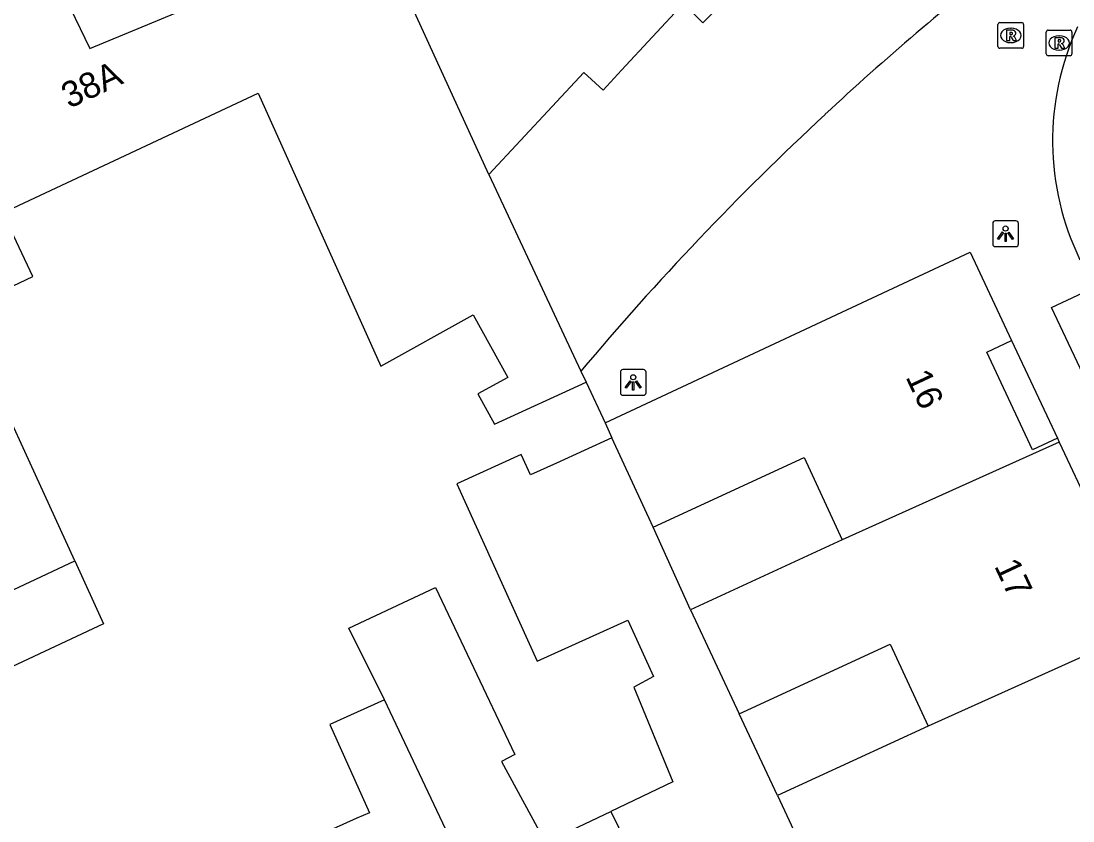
# Model space of a CAD drawing. Extents: x 160379 to 161131, y 383940 to 384849.
# Drawn here: x 160885.53 to 160926.47, y 384298.59 to 384329.72 of the extents above; entities that cross this region are included whole.
import ezdxf

# ---------------------------------------------------------------- set-up
doc = ezdxf.new("R2010")
doc.units = 0
for name, color, linetype in [('IMGEO_Lichtpunt', 7, 'Continuous'), ('IMGEO_Pand', 7, 'Continuous'), ('IMGEO_Pand_nummerreeks', 7, 'Continuous'), ('IMGEO_Rijbaan_lokaal_open', 7, 'Continuous'), ('IMGEO_Rioolput', 7, 'Continuous'), ('IMGEO_Voetpad_open', 7, 'Continuous')]:
    doc.layers.add(name, color=color, linetype=linetype)

msp = doc.modelspace()

# ---------------------------------------------------------------- linework, layer by layer
at = {"layer": 'IMGEO_Lichtpunt'}
for p, q in [((160923.354, 384321.848), (160923.354, 384321.041)), ((160923.354, 384321.848), (160923.354, 384321.041)), ((160924.256, 384321.943), (160923.448, 384321.943)), ((160924.256, 384321.943), (160923.448, 384321.943)), ((160924.35, 384321.041), (160924.35, 384321.848)), ((160924.35, 384321.041), (160924.35, 384321.848)), ((160923.448, 384320.947), (160924.256, 384320.947)), ((160923.448, 384320.947), (160924.256, 384320.947)), ((160908.859, 384316.061), (160908.859, 384315.254)), ((160908.859, 384316.061), (160908.859, 384315.254)), ((160909.761, 384316.156), (160908.953, 384316.156)), ((160909.761, 384316.156), (160908.953, 384316.156)), ((160909.855, 384315.254), (160909.855, 384316.061)), ((160909.855, 384315.254), (160909.855, 384316.061)), ((160908.953, 384315.16), (160909.761, 384315.16)), ((160908.953, 384315.16), (160909.761, 384315.16))]:
    msp.add_line(p, q, dxfattribs=at)
for points in [[(160923.728, 384321.512), (160923.767, 384321.484), (160923.579, 384321.222), (160923.541, 384321.249), (160923.728, 384321.512)], [(160923.83, 384321.464), (160923.877, 384321.464), (160923.877, 384321.142), (160923.83, 384321.142), (160923.83, 384321.464)], [(160923.94, 384321.484), (160923.978, 384321.511), (160924.165, 384321.249), (160924.126, 384321.221), (160923.94, 384321.484)], [(160909.233, 384315.725), (160909.272, 384315.697), (160909.084, 384315.435), (160909.046, 384315.462), (160909.233, 384315.725)], [(160909.335, 384315.677), (160909.382, 384315.677), (160909.382, 384315.355), (160909.335, 384315.355), (160909.335, 384315.677)], [(160909.445, 384315.697), (160909.483, 384315.724), (160909.67, 384315.462), (160909.631, 384315.434), (160909.445, 384315.697)]]:
    msp.add_lwpolyline(points, dxfattribs=at)
for centre in [(160923.853, 384321.646), (160909.358, 384315.859)]:
    msp.add_circle(centre, 0.0994, dxfattribs=at)
for centre, start, end in [((160923.448, 384321.848), 90, 180), ((160923.448, 384321.848), 90, 180), ((160924.256, 384321.848), 0, 90), ((160924.256, 384321.848), 0, 90), ((160923.448, 384321.041), 180, 270), ((160923.448, 384321.041), 180, 270), ((160924.256, 384321.041), 270, 0), ((160924.256, 384321.041), 270, 360), ((160908.953, 384316.061), 90, 180), ((160908.953, 384316.061), 90, 180), ((160909.761, 384316.061), 0, 90), ((160909.761, 384316.061), 0, 90), ((160908.953, 384315.254), 180, 270), ((160908.953, 384315.254), 180, 270), ((160909.761, 384315.254), 270, 0), ((160909.761, 384315.254), 270, 360)]:
    msp.add_arc(centre, 0.0946, start, end, dxfattribs=at)
at = {"layer": 'IMGEO_Pand'}
for points in [[(160882.518, 384340.393), (160888.204, 384328.658), (160899.365, 384333.284)], [(160903.737, 384323.745), (160899.847, 384332.265), (160899.365, 384333.284)], [(160912.543, 384330.129), (160912.067, 384329.652), (160911.31, 384330.409), (160908.906, 384327.811), (160908.189, 384327.026), (160907.435, 384327.713), (160903.737, 384323.745)], [(160887.621, 384308.713), (160883.161, 384318.448), (160885.991, 384319.778), (160884.821, 384322.257), (160894.752, 384326.912), (160899.528, 384316.291), (160903.131, 384318.283), (160904.474, 384315.855), (160903.305, 384315.209), (160903.953, 384314.036), (160907.519, 384315.662)], [(160903.737, 384323.745), (160907.318, 384316.091)], [(160908.259, 384314.083), (160922.471, 384320.732), (160924.086, 384317.287)], [(160925.868, 384313.489), (160924.9, 384313.034), (160923.117, 384316.833), (160924.086, 384317.287)], [(160907.318, 384316.091), (160907.519, 384315.662)], [(160908.259, 384314.083), (160908.529, 384313.497)], [(160908.529, 384313.497), (160906.375, 384312.52), (160905.358, 384312.059), (160904.999, 384312.85), (160902.489, 384311.713), (160905.619, 384304.81), (160909.146, 384306.409), (160910.141, 384304.214), (160909.383, 384303.795), (160910.904, 384300.116), (160908.487, 384298.964)], [(160910.127, 384310.027), (160908.529, 384313.497)], [(160925.942, 384313.332), (160917.495, 384309.527)], [(160925.868, 384313.489), (160925.942, 384313.332)], [(160925.942, 384313.332), (160927.484, 384310.051)], [(160910.127, 384310.027), (160916.016, 384312.739), (160917.495, 384309.527)], [(160911.59, 384306.808), (160910.127, 384310.027)], [(160917.495, 384309.527), (160911.59, 384306.808)], [(160880.879, 384305.549), (160887.621, 384308.713)], [(160887.621, 384308.713), (160888.741, 384306.269), (160882.026, 384303.126), (160880.879, 384305.549)], [(160899.672, 384303.304), (160898.287, 384306.091), (160901.664, 384307.681), (160904.748, 384301.18), (160904.231, 384300.909), (160905.939, 384297.749), (160908.487, 384298.964)], [(160911.59, 384306.808), (160913.482, 384302.763)], [(160913.482, 384302.763), (160919.362, 384305.471), (160920.833, 384302.277)], [(160928.359, 384305.666), (160920.833, 384302.277)], [(160899.672, 384303.304), (160897.553, 384302.346), (160899.087, 384298.907), (160898.593, 384298.7), (160895.752, 384297.416), (160898.042, 384292.4), (160899.864, 384288.409), (160901.94, 384283.86)], [(160907.619, 384286.524), (160899.672, 384303.304)], [(160914.972, 384299.577), (160913.482, 384302.763)], [(160920.833, 384302.277), (160914.972, 384299.577)], [(160914.972, 384299.577), (160916.859, 384295.542)], [(160908.487, 384298.964), (160913.277, 384289.178)]]:
    msp.add_lwpolyline(points, dxfattribs=at)
at = {"layer": 'IMGEO_Rijbaan_lokaal_open'}
msp.add_arc((160936.268, 384325.062), 10.588, 155.2624, 205.9636, dxfattribs=at)
at = {"layer": 'IMGEO_Rioolput'}
for p, q in [((160923.553, 384328.736), (160923.553, 384329.588)), ((160923.628, 384329.662), (160924.48, 384329.662)), ((160924.554, 384329.588), (160924.554, 384328.736)), ((160924.041, 384329.442), (160924.066, 384329.442)), ((160925.433, 384328.442), (160925.433, 384329.294)), ((160925.508, 384329.368), (160926.36, 384329.368)), ((160925.921, 384329.148), (160925.946, 384329.148)), ((160926.434, 384329.294), (160926.434, 384328.442)), ((160924.48, 384328.662), (160923.628, 384328.662)), ((160924.064, 384328.882), (160924.039, 384328.882)), ((160926.36, 384328.368), (160925.508, 384328.368)), ((160925.944, 384328.588), (160925.919, 384328.588))]:
    msp.add_line(p, q, dxfattribs=at)
for points in [[(160923.553, 384328.736), (160923.553, 384329.588)], [(160923.628, 384329.662), (160924.48, 384329.662)], [(160924.554, 384329.588), (160924.554, 384328.736)], [(160924.142, 384329.36), (160923.89, 384329.362), (160923.89, 384328.962)], [(160923.89, 384328.962), (160924.014, 384328.962), (160924.014, 384329.124), (160924.025, 384329.124)], [(160924.068, 384329.281), (160924.014, 384329.281), (160924.014, 384329.2)], [(160924.014, 384329.2), (160924.066, 384329.2)], [(160924.072, 384329.095), (160924.143, 384328.962), (160924.283, 384328.962), (160924.218, 384329.088)], [(160925.433, 384328.442), (160925.433, 384329.294)], [(160925.508, 384329.368), (160926.36, 384329.368)], [(160926.022, 384329.066), (160925.77, 384329.068), (160925.77, 384328.668)], [(160926.434, 384329.294), (160926.434, 384328.442)], [(160924.48, 384328.662), (160923.628, 384328.662)], [(160925.77, 384328.668), (160925.894, 384328.668), (160925.894, 384328.83), (160925.905, 384328.83)], [(160925.948, 384328.987), (160925.894, 384328.987), (160925.894, 384328.906)], [(160925.894, 384328.906), (160925.946, 384328.906)], [(160925.952, 384328.801), (160926.023, 384328.668), (160926.163, 384328.668), (160926.098, 384328.794)], [(160926.36, 384328.368), (160925.508, 384328.368)]]:
    msp.add_lwpolyline(points, dxfattribs=at)
for centre, radius, start, end in [((160923.63, 384329.586), 0.0765, 91.552, 178.448), ((160923.63, 384329.586), 0.0765, 91.552, 178.448), ((160924.478, 384329.586), 0.0765, 1.552, 88.448), ((160924.478, 384329.586), 0.0765, 1.552, 88.448), ((160924.024, 384329.071), 0.0533, 26.0293, 88.6989), ((160924.05, 384329.389), 0.19, 274.7715, 282.9687), ((160924.074, 384329.185), 0.0964, 77.0061, 93.1865), ((160924.088, 384329.242), 0.0378, 276.6634, 79.6772), ((160924.141, 384329.25), 0.109, 350.3612, 89.416), ((160924.139, 384329.25), 0.112, 277.5842, 350.9817), ((160924.123, 384329.035), 0.108, 29.5134, 73.7905), ((160925.51, 384329.292), 0.0765, 91.552, 178.448), ((160925.51, 384329.292), 0.0765, 91.552, 178.448), ((160926.021, 384328.956), 0.109, 350.3612, 89.416), ((160926.358, 384329.292), 0.0765, 1.552, 88.448), ((160926.358, 384329.292), 0.0765, 1.552, 88.448), ((160923.63, 384328.738), 0.0765, 181.552, 268.448), ((160923.63, 384328.738), 0.0765, 181.552, 268.448), ((160924.478, 384328.738), 0.0765, 271.552, 358.448), ((160924.478, 384328.738), 0.0765, 271.552, 358.448), ((160925.904, 384328.777), 0.0533, 26.0293, 88.6989), ((160925.93, 384329.095), 0.19, 274.7715, 282.9687), ((160925.954, 384328.891), 0.0964, 77.0061, 93.1865), ((160925.968, 384328.948), 0.0378, 276.6634, 79.6772), ((160926.019, 384328.956), 0.112, 277.5842, 350.9817), ((160926.003, 384328.741), 0.108, 29.5134, 73.7905), ((160925.51, 384328.444), 0.0765, 181.552, 268.448), ((160925.51, 384328.444), 0.0765, 181.552, 268.448), ((160926.358, 384328.444), 0.0765, 271.552, 358.448), ((160926.358, 384328.444), 0.0765, 271.552, 358.448)]:
    msp.add_arc(centre, radius, start, end, dxfattribs=at)
for centre, major_axis, ratio, start_param, end_param in [((160924.04, 384329.162), (-0.387, 0.002), 0.722429, 4.712389, 7.853982), ((160924.065, 384329.162), (-0.39, 0.002), 0.717154, 1.570796, 4.712389), ((160925.92, 384328.868), (-0.387, 0.002), 0.722429, 4.712389, 7.853982), ((160925.945, 384328.868), (-0.39, 0.002), 0.717154, 1.570796, 4.712389)]:
    msp.add_ellipse(centre, major_axis=major_axis, ratio=ratio, start_param=start_param, end_param=end_param, dxfattribs=at)
at = {"layer": 'IMGEO_Voetpad_open'}
for points in [[(160929.382, 384314.856), (160927.759, 384314.094), (160925.641, 384318.57), (160927.271, 384319.339)], [(160924.086, 384317.287), (160925.868, 384313.489)], [(160907.519, 384315.662), (160908.259, 384314.083)]]:
    msp.add_lwpolyline(points, dxfattribs=at)
for centre, radius, start, end in [((160988.457, 384249.316), 104.998, 127.83548, 133.0119), ((160991.846, 384245.189), 110.327, 132.83708, 140.01024)]:
    msp.add_arc(centre, radius, start, end, dxfattribs=at)

# ---------------------------------------------------------------- texts
at = {"layer": 'IMGEO_Pand_nummerreeks'}
for s, rotation, p in [('38A', 25.0426, (160887.399, 384326.302)), ('16', 295.1354, (160919.945, 384315.872)), ('17', 295.1354, (160923.397, 384308.515))]:
    msp.add_text(s, height=1, rotation=rotation, dxfattribs=at).set_placement(p)

doc.saveas('drawing.dxf')
